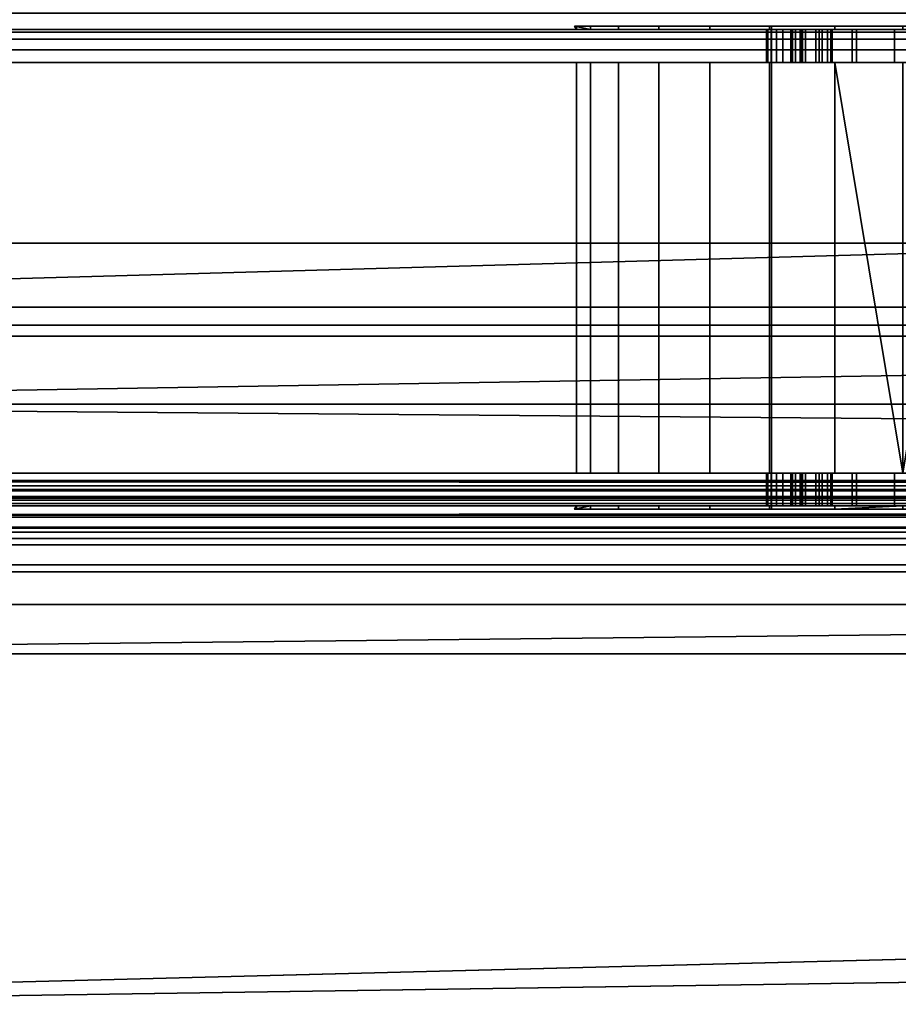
# Model space of a CAD drawing. Header units: millimetres. Extents: x -488 to 6688, y -115 to 115.
# Tile 622 of 656: x 1169 to 1196, y -38 to -8. Entities that reach past the tile are written whole.
import ezdxf

# ---------------------------------------------------------------- set-up
doc = ezdxf.new("R2010")
doc.units = ezdxf.units.MM
doc.layers.add('151', color=7, linetype='Continuous', true_color=0xffffff)

# ---------------------------------------------------------------- blocks, each defined once
blk = doc.blocks.new('UG_SURFACE_002')
at = {"layer": '151', "color": 252, "linetype": 'Continuous', "lineweight": 35}
for points in [[(2037.5, -15, 2194.25), (2037.5, 115, 2194.25), (962.5, 115, 2194.25), (962.5, -15, 2194.25)], [(1112.5, -15, 2044.25), (1112.5, 115, 2044.25), (1887.5, 115, 2044.25), (1887.5, -15, 2044.25)], [(2037.5, -15, 2194.25), (962.5, -15, 2194.25), (1112.5, -15, 2044.25), (1887.5, -15, 2044.25)]]:
    blk.add_3dface(points, dxfattribs=at)
blk = doc.blocks.new('UG_SURFACE_070')
at = {"layer": '151', "color": 7, "linetype": 'Continuous', "lineweight": 35}
for points in [[(1212.586, -8.5, 1153), (1144, -8.5, 1153), (1144, -8.576, 1153.383), (1212.744, -8.576, 1153.383)], [(1212.744, -8.576, 1004.617), (1144, -8.576, 1004.617), (1144, -8.5, 1005), (1212.586, -8.5, 1005)], [(1212.586, -8.5, 1005), (1144, -8.5, 1005), (1192.152, -8.5, 1016.238), (1192.343, -8.5, 1016.2)], [(1144, -8.5, 1005), (1191.881, -8.5, 1016.509), (1191.99, -8.5, 1016.346)], [(1191.99, -8.5, 1016.346), (1192.152, -8.5, 1016.238), (1144, -8.5, 1005)], [(1144, -8.5, 1005), (1191.881, -8.5, 1018.891), (1191.843, -8.5, 1018.7)], [(1191.843, -8.5, 1018.7), (1191.843, -8.5, 1016.7), (1144, -8.5, 1005)], [(1191.843, -8.5, 1016.7), (1191.881, -8.5, 1016.509), (1144, -8.5, 1005)], [(1191.99, -8.5, 1019.054), (1191.881, -8.5, 1018.891), (1144, -8.5, 1005), (1193.536, -8.5, 1030.037)], [(1144, -8.5, 1153), (1190.122, -8.5, 1112.09), (1187.34, -8.5, 1109)], [(1144, -8.5, 1005), (1192.908, -8.5, 1032.601), (1192.94, -8.5, 1031.25)], [(1144, -8.5, 1153), (1186.055, -8.5, 1105.045), (1186.489, -8.5, 1100.91)], [(1193.921, -8.5, 1113.781), (1190.122, -8.5, 1112.09), (1144, -8.5, 1153), (1212.586, -8.5, 1153)], [(1192.94, -8.5, 1031.25), (1193.536, -8.5, 1030.037), (1144, -8.5, 1005)], [(1187.34, -8.5, 1109), (1186.055, -8.5, 1105.045), (1144, -8.5, 1153)], [(1144, -8.5, 1005), (1144, -8.5, 1153), (1193.444, -8.5, 1033.842), (1192.908, -8.5, 1032.601)], [(1186.489, -8.5, 1100.91), (1195.743, -8.5, 1035.14), (1194.451, -8.5, 1034.743), (1144, -8.5, 1153)], [(1194.451, -8.5, 1034.743), (1193.444, -8.5, 1033.842), (1144, -8.5, 1153)], [(1212.744, -8.576, 1153.383), (1144, -8.576, 1153.383), (1144, -8.793, 1153.707), (1212.879, -8.793, 1153.707)], [(1212.879, -8.793, 1004.293), (1144, -8.793, 1004.293), (1144, -8.576, 1004.617), (1212.744, -8.576, 1004.617)], [(1186.489, -8.5, 1100.91), (1186.055, -8.5, 1105.045), (1186, -8.4, 1104)], [(1186, -8.4, 1104), (1186.489, -8.4, 1100.91), (1186.489, -8.5, 1100.91)], [(1186.055, -8.5, 1105.045), (1186.055, -8.4, 1105.045), (1186, -8.4, 1104)], [(1192, -8.4, 1108), (1186, -8.4, 1104), (1186.055, -8.4, 1105.045)], [(1186.489, -8.4, 1100.91), (1186, -8.4, 1104), (1192, -8.4, 1108), (1192, -8.4, 1100)], [(1186.055, -8.4, 1105.045), (1186.055, -8.5, 1105.045), (1187.34, -8.5, 1109), (1187.34, -8.4, 1109)], [(1186.055, -8.4, 1105.045), (1187.34, -8.4, 1109), (1190.122, -8.4, 1112.09), (1192, -8.4, 1108)], [(1188.569, -8.4, 1097.309), (1188.569, -8.5, 1097.309), (1186.489, -8.5, 1100.91), (1186.489, -8.4, 1100.91)], [(1192, -8.4, 1100), (1188.569, -8.4, 1097.309), (1186.489, -8.4, 1100.91)], [(1195.743, -8.5, 1035.14), (1186.489, -8.5, 1100.91), (1188.569, -8.5, 1097.309)], [(1187.34, -8.4, 1109), (1187.34, -8.5, 1109), (1190.122, -8.5, 1112.09), (1190.122, -8.4, 1112.09)], [(1191.933, -8.4, 1094.864), (1191.933, -8.5, 1094.864), (1188.569, -8.5, 1097.309), (1188.569, -8.4, 1097.309)], [(1191.933, -8.4, 1094.864), (1188.569, -8.4, 1097.309), (1192, -8.4, 1100)], [(1188.569, -8.5, 1097.309), (1191.933, -8.5, 1094.864), (1195.743, -8.5, 1035.14)], [(1190.122, -8.4, 1112.09), (1190.122, -8.5, 1112.09), (1193.921, -8.5, 1113.781), (1193.921, -8.4, 1113.781)], [(1192, -8.4, 1108), (1190.122, -8.4, 1112.09), (1193.921, -8.4, 1113.781)], [(1191.881, -9.5, 1016.509), (1191.881, -8.5, 1016.509), (1191.843, -8.5, 1016.7), (1191.843, -9.5, 1016.7)], [(1191.843, -9.5, 1018.7), (1191.843, -9.5, 1016.7), (1191.843, -8.5, 1016.7), (1191.843, -8.5, 1018.7)], [(1191.843, -9.5, 1018.7), (1191.843, -8.5, 1018.7), (1191.881, -8.5, 1018.891), (1191.881, -9.5, 1018.891)], [(1191.99, -9.5, 1016.346), (1191.99, -8.5, 1016.346), (1191.881, -8.5, 1016.509), (1191.881, -9.5, 1016.509)], [(1191.881, -9.5, 1018.891), (1191.881, -8.5, 1018.891), (1191.99, -8.5, 1019.054), (1191.99, -9.5, 1019.054)], [(1196, -8.4, 1094), (1196, -8.5, 1094), (1191.933, -8.5, 1094.864), (1191.933, -8.4, 1094.864)], [(1196, -8.4, 1094), (1191.933, -8.4, 1094.864), (1192, -8.4, 1100)], [(1191.933, -8.5, 1094.864), (1196, -8.5, 1094), (1195.743, -8.5, 1035.14)], [(1193.536, -8.5, 1030.037), (1192.152, -8.5, 1019.162), (1191.99, -8.5, 1019.054)], [(1192.152, -9.5, 1016.238), (1192.152, -8.5, 1016.238), (1191.99, -8.5, 1016.346), (1191.99, -9.5, 1016.346)], [(1191.99, -9.5, 1019.054), (1191.99, -8.5, 1019.054), (1192.152, -8.5, 1019.162), (1192.152, -9.5, 1019.162)], [(1200, -8.4, 1108), (1192, -8.4, 1108), (1193.921, -8.4, 1113.781), (1198.079, -8.4, 1113.781)], [(1192, -8.4, 1100), (1200, -8.4, 1100), (1200.067, -8.4, 1094.864), (1196, -8.4, 1094)], [(1192, -8.4, 1108), (1200, -8.4, 1108), (1200, -23.1, 1108), (1192, -23.1, 1108)], [(1192, -8.4, 1100), (1192, -8.4, 1108), (1192, -23.1, 1108), (1192, -23.1, 1100)], [(1200, -8.4, 1100), (1192, -8.4, 1100), (1192, -23.1, 1100), (1200, -23.1, 1100)], [(1192.152, -8.5, 1019.162), (1193.536, -8.5, 1030.037), (1192.598, -8.5, 1021.77)], [(1192.152, -8.5, 1019.162), (1192.632, -8.5, 1021.447), (1192.732, -8.5, 1021.316)], [(1192.732, -8.5, 1021.316), (1192.873, -8.5, 1021.23), (1192.152, -8.5, 1019.162)], [(1192.598, -8.5, 1021.77), (1192.585, -8.5, 1021.605), (1192.152, -8.5, 1019.162)], [(1192.585, -8.5, 1021.605), (1192.632, -8.5, 1021.447), (1192.152, -8.5, 1019.162)], [(1192.343, -8.5, 1019.2), (1192.152, -8.5, 1019.162), (1192.873, -8.5, 1021.23)], [(1192.343, -9.5, 1016.2), (1192.343, -8.5, 1016.2), (1192.152, -8.5, 1016.238), (1192.152, -9.5, 1016.238)], [(1192.152, -9.5, 1019.162), (1192.152, -8.5, 1019.162), (1192.343, -8.5, 1019.2), (1192.343, -9.5, 1019.2)], [(1192.343, -8.5, 1019.2), (1193.535, -8.5, 1021.162), (1193.697, -8.5, 1021.054), (1193.805, -8.5, 1020.891)], [(1192.343, -8.5, 1019.2), (1193.343, -8.5, 1021.2), (1193.535, -8.5, 1021.162)], [(1193.805, -8.5, 1020.891), (1193.843, -8.5, 1020.7), (1192.343, -8.5, 1019.2)], [(1212.586, -8.5, 1005), (1192.343, -8.5, 1016.2), (1196.343, -8.5, 1016.2)], [(1192.343, -8.5, 1019.2), (1193.035, -8.5, 1021.2), (1193.343, -8.5, 1021.2)], [(1193.843, -8.5, 1020.7), (1193.843, -8.5, 1019.7), (1192.343, -8.5, 1019.2)], [(1192.343, -8.5, 1019.2), (1192.873, -8.5, 1021.23), (1193.035, -8.5, 1021.2)], [(1193.343, -8.5, 1019.2), (1192.343, -8.5, 1019.2), (1193.843, -8.5, 1019.7)], [(1192.343, -9.5, 1016.2), (1196.343, -9.5, 1016.2), (1196.343, -8.5, 1016.2), (1192.343, -8.5, 1016.2)], [(1193.343, -9.5, 1019.2), (1192.343, -9.5, 1019.2), (1192.343, -8.5, 1019.2), (1193.343, -8.5, 1019.2)], [(1192.585, -9.5, 1021.605), (1192.585, -8.5, 1021.605), (1192.598, -8.5, 1021.77), (1192.598, -9.5, 1021.77)], [(1192.632, -9.5, 1021.447), (1192.632, -8.5, 1021.447), (1192.585, -8.5, 1021.605), (1192.585, -9.5, 1021.605)], [(1193.536, -8.5, 1030.037), (1194.585, -8.5, 1029.186), (1192.598, -8.5, 1021.77)], [(1194.585, -9.5, 1029.186), (1192.598, -9.5, 1021.77), (1192.598, -8.5, 1021.77), (1194.585, -8.5, 1029.186)], [(1192.732, -9.5, 1021.316), (1192.732, -8.5, 1021.316), (1192.632, -8.5, 1021.447), (1192.632, -9.5, 1021.447)], [(1192.873, -9.5, 1021.23), (1192.873, -8.5, 1021.23), (1192.732, -8.5, 1021.316), (1192.732, -9.5, 1021.316)], [(1193.035, -9.5, 1021.2), (1193.035, -8.5, 1021.2), (1192.873, -8.5, 1021.23), (1192.873, -9.5, 1021.23)], [(1192.908, -9.5, 1032.601), (1192.908, -8.5, 1032.601), (1193.444, -8.5, 1033.842), (1193.444, -9.5, 1033.842)], [(1192.94, -9.5, 1031.25), (1192.94, -8.5, 1031.25), (1192.908, -8.5, 1032.601), (1192.908, -9.5, 1032.601)], [(1193.536, -9.5, 1030.037), (1193.536, -8.5, 1030.037), (1192.94, -8.5, 1031.25), (1192.94, -9.5, 1031.25)], [(1193.035, -9.5, 1021.2), (1193.343, -9.5, 1021.2), (1193.343, -8.5, 1021.2), (1193.035, -8.5, 1021.2)], [(1193.697, -8.5, 1019.346), (1193.535, -8.5, 1019.238), (1193.343, -8.5, 1019.2), (1193.843, -8.5, 1019.7)], [(1193.343, -9.5, 1019.2), (1193.343, -8.5, 1019.2), (1193.535, -8.5, 1019.238), (1193.535, -9.5, 1019.238)], [(1193.535, -9.5, 1021.162), (1193.535, -8.5, 1021.162), (1193.343, -8.5, 1021.2), (1193.343, -9.5, 1021.2)], [(1193.444, -9.5, 1033.842), (1193.444, -8.5, 1033.842), (1194.451, -8.5, 1034.743), (1194.451, -9.5, 1034.743)], [(1193.535, -9.5, 1019.238), (1193.535, -8.5, 1019.238), (1193.697, -8.5, 1019.346), (1193.697, -9.5, 1019.346)], [(1193.697, -9.5, 1021.054), (1193.697, -8.5, 1021.054), (1193.535, -8.5, 1021.162), (1193.535, -9.5, 1021.162)], [(1194.585, -9.5, 1029.186), (1194.585, -8.5, 1029.186), (1193.536, -8.5, 1030.037), (1193.536, -9.5, 1030.037)], [(1193.843, -8.5, 1019.7), (1193.805, -8.5, 1019.509), (1193.697, -8.5, 1019.346)], [(1193.697, -9.5, 1019.346), (1193.697, -8.5, 1019.346), (1193.805, -8.5, 1019.509), (1193.805, -9.5, 1019.509)], [(1193.805, -9.5, 1020.891), (1193.805, -8.5, 1020.891), (1193.697, -8.5, 1021.054), (1193.697, -9.5, 1021.054)], [(1193.805, -9.5, 1019.509), (1193.805, -8.5, 1019.509), (1193.843, -8.5, 1019.7), (1193.843, -9.5, 1019.7)], [(1193.843, -9.5, 1020.7), (1193.843, -8.5, 1020.7), (1193.805, -8.5, 1020.891), (1193.805, -9.5, 1020.891)], [(1193.843, -9.5, 1020.7), (1193.843, -9.5, 1019.7), (1193.843, -8.5, 1019.7), (1193.843, -8.5, 1020.7)], [(1193.921, -8.4, 1113.781), (1193.921, -8.5, 1113.781), (1198.079, -8.5, 1113.781), (1198.079, -8.4, 1113.781)], [(1212.586, -8.5, 1153), (1198.079, -8.5, 1113.781), (1193.921, -8.5, 1113.781)], [(1194.451, -9.5, 1034.743), (1194.451, -8.5, 1034.743), (1195.743, -8.5, 1035.14), (1195.743, -9.5, 1035.14)], [(1197.083, -8.5, 1034.958), (1195.743, -8.5, 1035.14), (1196, -8.5, 1094), (1200.067, -8.5, 1094.864)], [(1195.743, -9.5, 1035.14), (1195.743, -8.5, 1035.14), (1197.083, -8.5, 1034.958), (1197.083, -9.5, 1034.958)], [(1212.879, -8.793, 1153.707), (1144, -8.793, 1153.707), (1144, -9.117, 1153.924), (1212.968, -9.117, 1153.924)], [(1212.968, -9.117, 1004.076), (1144, -9.117, 1004.076), (1144, -8.793, 1004.293), (1212.879, -8.793, 1004.293)], [(1212.968, -9.117, 1153.924), (1144, -9.117, 1153.924), (1144, -9.5, 1154), (1213, -9.5, 1154)], [(1213, -9.5, 1004), (1144, -9.5, 1004), (1144, -9.117, 1004.076), (1212.968, -9.117, 1004.076)], [(1144, -9.5, 1004), (1213, -9.5, 1004), (1213, -22, 1004), (1144, -22, 1004)], [(1213, -9.5, 1154), (1144, -9.5, 1154), (1144, -22, 1154), (1213, -22, 1154)], [(1212.586, -9.5, 1153), (1144, -9.5, 1153), (1190.122, -9.5, 1112.09), (1193.921, -9.5, 1113.781)], [(1144, -9.5, 1153), (1186.055, -9.5, 1105.045), (1187.34, -9.5, 1109)], [(1144, -9.5, 1153), (1194.451, -9.5, 1034.743), (1188.569, -9.5, 1097.309), (1186.489, -9.5, 1100.91)], [(1187.34, -9.5, 1109), (1190.122, -9.5, 1112.09), (1144, -9.5, 1153)], [(1193.536, -9.5, 1030.037), (1144, -9.5, 1005), (1191.881, -9.5, 1018.891), (1191.99, -9.5, 1019.054)], [(1144, -9.5, 1005), (1191.881, -9.5, 1016.509), (1191.843, -9.5, 1016.7)], [(1191.843, -9.5, 1016.7), (1191.843, -9.5, 1018.7), (1144, -9.5, 1005)], [(1191.843, -9.5, 1018.7), (1191.881, -9.5, 1018.891), (1144, -9.5, 1005)], [(1186.489, -9.5, 1100.91), (1186.055, -9.5, 1105.045), (1144, -9.5, 1153)], [(1144, -9.5, 1005), (1192.152, -9.5, 1016.238), (1191.99, -9.5, 1016.346)], [(1191.99, -9.5, 1016.346), (1191.881, -9.5, 1016.509), (1144, -9.5, 1005)], [(1144, -9.5, 1153), (1193.444, -9.5, 1033.842), (1194.451, -9.5, 1034.743)], [(1144, -9.5, 1005), (1193.536, -9.5, 1030.037), (1192.94, -9.5, 1031.25)], [(1192.343, -9.5, 1016.2), (1192.152, -9.5, 1016.238), (1144, -9.5, 1005), (1212.586, -9.5, 1005)], [(1192.94, -9.5, 1031.25), (1192.908, -9.5, 1032.601), (1144, -9.5, 1005)], [(1192.908, -9.5, 1032.601), (1193.444, -9.5, 1033.842), (1144, -9.5, 1153), (1144, -9.5, 1005)], [(1144, -22, 1005), (1212.586, -22, 1005), (1212.586, -9.5, 1005), (1144, -9.5, 1005)], [(1212.586, -22, 1153), (1144, -22, 1153), (1144, -9.5, 1153), (1212.586, -9.5, 1153)], [(1186.055, -9.5, 1105.045), (1186.055, -22, 1105.045), (1187.34, -22, 1109), (1187.34, -9.5, 1109)], [(1186.489, -9.5, 1100.91), (1186.489, -22, 1100.91), (1186.055, -22, 1105.045), (1186.055, -9.5, 1105.045)], [(1188.569, -9.5, 1097.309), (1188.569, -22, 1097.309), (1186.489, -22, 1100.91), (1186.489, -9.5, 1100.91)], [(1187.34, -9.5, 1109), (1187.34, -22, 1109), (1190.122, -22, 1112.09), (1190.122, -9.5, 1112.09)], [(1194.451, -9.5, 1034.743), (1191.933, -9.5, 1094.864), (1188.569, -9.5, 1097.309)], [(1191.933, -9.5, 1094.864), (1191.933, -22, 1094.864), (1188.569, -22, 1097.309), (1188.569, -9.5, 1097.309)], [(1190.122, -9.5, 1112.09), (1190.122, -22, 1112.09), (1193.921, -22, 1113.781), (1193.921, -9.5, 1113.781)], [(1194.451, -9.5, 1034.743), (1195.743, -9.5, 1035.14), (1196, -9.5, 1094), (1191.933, -9.5, 1094.864)], [(1196, -9.5, 1094), (1196, -22, 1094), (1191.933, -22, 1094.864), (1191.933, -9.5, 1094.864)], [(1191.99, -9.5, 1019.054), (1192.152, -9.5, 1019.162), (1193.536, -9.5, 1030.037)], [(1192.152, -9.5, 1019.162), (1192.585, -9.5, 1021.605), (1192.598, -9.5, 1021.77)], [(1192.598, -9.5, 1021.77), (1193.536, -9.5, 1030.037), (1192.152, -9.5, 1019.162)], [(1192.152, -9.5, 1019.162), (1192.873, -9.5, 1021.23), (1192.732, -9.5, 1021.316)], [(1192.873, -9.5, 1021.23), (1192.152, -9.5, 1019.162), (1192.343, -9.5, 1019.2)], [(1192.152, -9.5, 1019.162), (1192.632, -9.5, 1021.447), (1192.585, -9.5, 1021.605)], [(1192.732, -9.5, 1021.316), (1192.632, -9.5, 1021.447), (1192.152, -9.5, 1019.162)], [(1193.035, -9.5, 1021.2), (1192.343, -9.5, 1019.2), (1193.343, -9.5, 1019.2)], [(1193.035, -9.5, 1021.2), (1192.873, -9.5, 1021.23), (1192.343, -9.5, 1019.2)], [(1212.586, -9.5, 1005), (1196.343, -9.5, 1016.2), (1192.343, -9.5, 1016.2)], [(1192.598, -9.5, 1021.77), (1194.585, -9.5, 1029.186), (1193.536, -9.5, 1030.037)], [(1193.035, -9.5, 1021.2), (1193.343, -9.5, 1019.2), (1193.843, -9.5, 1019.7), (1193.843, -9.5, 1020.7)], [(1193.343, -9.5, 1021.2), (1193.035, -9.5, 1021.2), (1193.843, -9.5, 1020.7)], [(1193.343, -9.5, 1021.2), (1193.843, -9.5, 1020.7), (1193.805, -9.5, 1020.891)], [(1193.805, -9.5, 1020.891), (1193.697, -9.5, 1021.054), (1193.535, -9.5, 1021.162), (1193.343, -9.5, 1021.2)], [(1193.343, -9.5, 1019.2), (1193.535, -9.5, 1019.238), (1193.697, -9.5, 1019.346)], [(1193.697, -9.5, 1019.346), (1193.805, -9.5, 1019.509), (1193.843, -9.5, 1019.7), (1193.343, -9.5, 1019.2)], [(1212.586, -9.5, 1153), (1193.921, -9.5, 1113.781), (1198.079, -9.5, 1113.781)], [(1198.079, -9.5, 1113.781), (1193.921, -9.5, 1113.781), (1196, -22, 1114)], [(1193.921, -9.5, 1113.781), (1193.921, -22, 1113.781), (1196, -22, 1114)], [(1195.743, -9.5, 1035.14), (1197.083, -9.5, 1034.958), (1196, -9.5, 1094)], [(1212.968, -22.383, 1004.076), (1144, -22.383, 1004.076), (1144, -22, 1004), (1213, -22, 1004)], [(1213, -22, 1154), (1144, -22, 1154), (1144, -22.383, 1153.924), (1212.968, -22.383, 1153.924)], [(1212.586, -22, 1005), (1144, -22, 1005), (1192.152, -22, 1016.238), (1192.343, -22, 1016.2)], [(1144, -22, 1005), (1191.881, -22, 1016.509), (1191.99, -22, 1016.346)], [(1191.99, -22, 1016.346), (1192.152, -22, 1016.238), (1144, -22, 1005)], [(1144, -22, 1005), (1191.881, -22, 1018.891), (1191.843, -22, 1018.7)], [(1191.843, -22, 1018.7), (1191.843, -22, 1016.7), (1144, -22, 1005)], [(1191.843, -22, 1016.7), (1191.881, -22, 1016.509), (1144, -22, 1005)], [(1191.99, -22, 1019.054), (1191.881, -22, 1018.891), (1144, -22, 1005), (1193.536, -22, 1030.037)], [(1144, -22, 1153), (1190.122, -22, 1112.09), (1187.34, -22, 1109)], [(1144, -22, 1153), (1212.586, -22, 1153), (1196, -22, 1114), (1193.921, -22, 1113.781)], [(1144, -22, 1005), (1192.908, -22, 1032.601), (1192.94, -22, 1031.25)], [(1144, -22, 1153), (1186.055, -22, 1105.045), (1186.489, -22, 1100.91)], [(1193.921, -22, 1113.781), (1190.122, -22, 1112.09), (1144, -22, 1153)], [(1192.94, -22, 1031.25), (1193.536, -22, 1030.037), (1144, -22, 1005)], [(1187.34, -22, 1109), (1186.055, -22, 1105.045), (1144, -22, 1153)], [(1144, -22, 1005), (1144, -22, 1153), (1193.444, -22, 1033.842), (1192.908, -22, 1032.601)], [(1186.489, -22, 1100.91), (1195.743, -22, 1035.14), (1194.451, -22, 1034.743), (1144, -22, 1153)], [(1194.451, -22, 1034.743), (1193.444, -22, 1033.842), (1144, -22, 1153)], [(1195.743, -22, 1035.14), (1186.489, -22, 1100.91), (1188.569, -22, 1097.309)], [(1188.569, -22, 1097.309), (1191.933, -22, 1094.864), (1195.743, -22, 1035.14)], [(1191.843, -23, 1018.7), (1191.843, -22, 1018.7), (1191.881, -22, 1018.891), (1191.881, -23, 1018.891)], [(1191.843, -22, 1016.7), (1191.843, -22, 1018.7), (1191.843, -23, 1018.7), (1191.843, -23, 1016.7)], [(1191.881, -23, 1016.509), (1191.881, -22, 1016.509), (1191.843, -22, 1016.7), (1191.843, -23, 1016.7)], [(1191.881, -23, 1018.891), (1191.881, -22, 1018.891), (1191.99, -22, 1019.054), (1191.99, -23, 1019.054)], [(1191.99, -23, 1016.346), (1191.99, -22, 1016.346), (1191.881, -22, 1016.509), (1191.881, -23, 1016.509)], [(1191.933, -22, 1094.864), (1196, -22, 1094), (1195.743, -22, 1035.14)], [(1193.536, -22, 1030.037), (1192.152, -22, 1019.162), (1191.99, -22, 1019.054)], [(1191.99, -23, 1019.054), (1191.99, -22, 1019.054), (1192.152, -22, 1019.162), (1192.152, -23, 1019.162)], [(1192.152, -23, 1016.238), (1192.152, -22, 1016.238), (1191.99, -22, 1016.346), (1191.99, -23, 1016.346)], [(1192.152, -22, 1019.162), (1193.536, -22, 1030.037), (1192.598, -22, 1021.77)], [(1192.152, -22, 1019.162), (1192.632, -22, 1021.447), (1192.732, -22, 1021.316)], [(1192.732, -22, 1021.316), (1192.873, -22, 1021.23), (1192.152, -22, 1019.162)], [(1192.598, -22, 1021.77), (1192.585, -22, 1021.605), (1192.152, -22, 1019.162)], [(1192.585, -22, 1021.605), (1192.632, -22, 1021.447), (1192.152, -22, 1019.162)], [(1192.343, -22, 1019.2), (1192.152, -22, 1019.162), (1192.873, -22, 1021.23)], [(1192.152, -23, 1019.162), (1192.152, -22, 1019.162), (1192.343, -22, 1019.2), (1192.343, -23, 1019.2)], [(1192.343, -23, 1016.2), (1192.343, -22, 1016.2), (1192.152, -22, 1016.238), (1192.152, -23, 1016.238)], [(1192.343, -22, 1019.2), (1193.535, -22, 1021.162), (1193.697, -22, 1021.054), (1193.805, -22, 1020.891)], [(1192.343, -22, 1019.2), (1193.343, -22, 1021.2), (1193.535, -22, 1021.162)], [(1193.805, -22, 1020.891), (1193.843, -22, 1020.7), (1192.343, -22, 1019.2)], [(1212.586, -22, 1005), (1192.343, -22, 1016.2), (1196.343, -22, 1016.2)], [(1192.343, -22, 1019.2), (1193.035, -22, 1021.2), (1193.343, -22, 1021.2)], [(1193.843, -22, 1020.7), (1193.843, -22, 1019.7), (1192.343, -22, 1019.2)], [(1192.343, -22, 1019.2), (1192.873, -22, 1021.23), (1193.035, -22, 1021.2)], [(1193.343, -22, 1019.2), (1192.343, -22, 1019.2), (1193.843, -22, 1019.7)], [(1192.343, -22, 1019.2), (1193.343, -22, 1019.2), (1193.343, -23, 1019.2), (1192.343, -23, 1019.2)], [(1196.343, -22, 1016.2), (1192.343, -22, 1016.2), (1192.343, -23, 1016.2), (1196.343, -23, 1016.2)], [(1192.585, -23, 1021.605), (1192.585, -22, 1021.605), (1192.598, -22, 1021.77), (1192.598, -23, 1021.77)], [(1192.632, -23, 1021.447), (1192.632, -22, 1021.447), (1192.585, -22, 1021.605), (1192.585, -23, 1021.605)], [(1193.536, -22, 1030.037), (1194.585, -22, 1029.186), (1192.598, -22, 1021.77)], [(1192.598, -22, 1021.77), (1194.585, -22, 1029.186), (1194.585, -23, 1029.186), (1192.598, -23, 1021.77)], [(1192.732, -23, 1021.316), (1192.732, -22, 1021.316), (1192.632, -22, 1021.447), (1192.632, -23, 1021.447)], [(1192.873, -23, 1021.23), (1192.873, -22, 1021.23), (1192.732, -22, 1021.316), (1192.732, -23, 1021.316)], [(1193.035, -23, 1021.2), (1193.035, -22, 1021.2), (1192.873, -22, 1021.23), (1192.873, -23, 1021.23)], [(1192.908, -23, 1032.601), (1192.908, -22, 1032.601), (1193.444, -22, 1033.842), (1193.444, -23, 1033.842)], [(1192.94, -23, 1031.25), (1192.94, -22, 1031.25), (1192.908, -22, 1032.601), (1192.908, -23, 1032.601)], [(1193.536, -23, 1030.037), (1193.536, -22, 1030.037), (1192.94, -22, 1031.25), (1192.94, -23, 1031.25)], [(1193.343, -22, 1021.2), (1193.035, -22, 1021.2), (1193.035, -23, 1021.2), (1193.343, -23, 1021.2)], [(1193.697, -22, 1019.346), (1193.535, -22, 1019.238), (1193.343, -22, 1019.2), (1193.843, -22, 1019.7)], [(1193.535, -23, 1021.162), (1193.535, -22, 1021.162), (1193.343, -22, 1021.2), (1193.343, -23, 1021.2)], [(1193.343, -23, 1019.2), (1193.343, -22, 1019.2), (1193.535, -22, 1019.238), (1193.535, -23, 1019.238)], [(1193.444, -23, 1033.842), (1193.444, -22, 1033.842), (1194.451, -22, 1034.743), (1194.451, -23, 1034.743)], [(1193.697, -23, 1021.054), (1193.697, -22, 1021.054), (1193.535, -22, 1021.162), (1193.535, -23, 1021.162)], [(1193.535, -23, 1019.238), (1193.535, -22, 1019.238), (1193.697, -22, 1019.346), (1193.697, -23, 1019.346)], [(1194.585, -23, 1029.186), (1194.585, -22, 1029.186), (1193.536, -22, 1030.037), (1193.536, -23, 1030.037)], [(1193.843, -22, 1019.7), (1193.805, -22, 1019.509), (1193.697, -22, 1019.346)], [(1193.805, -23, 1020.891), (1193.805, -22, 1020.891), (1193.697, -22, 1021.054), (1193.697, -23, 1021.054)], [(1193.697, -23, 1019.346), (1193.697, -22, 1019.346), (1193.805, -22, 1019.509), (1193.805, -23, 1019.509)], [(1193.843, -23, 1020.7), (1193.843, -22, 1020.7), (1193.805, -22, 1020.891), (1193.805, -23, 1020.891)], [(1193.805, -23, 1019.509), (1193.805, -22, 1019.509), (1193.843, -22, 1019.7), (1193.843, -23, 1019.7)], [(1193.843, -22, 1019.7), (1193.843, -22, 1020.7), (1193.843, -23, 1020.7), (1193.843, -23, 1019.7)], [(1194.451, -23, 1034.743), (1194.451, -22, 1034.743), (1195.743, -22, 1035.14), (1195.743, -23, 1035.14)], [(1197.083, -22, 1034.958), (1195.743, -22, 1035.14), (1196, -22, 1094), (1200.067, -22, 1094.864)], [(1195.743, -23, 1035.14), (1195.743, -22, 1035.14), (1197.083, -22, 1034.958), (1197.083, -23, 1034.958)], [(1212.879, -22.707, 1004.293), (1144, -22.707, 1004.293), (1144, -22.383, 1004.076), (1212.968, -22.383, 1004.076)], [(1212.968, -22.383, 1153.924), (1144, -22.383, 1153.924), (1144, -22.707, 1153.707), (1212.879, -22.707, 1153.707)], [(1212.744, -22.924, 1004.617), (1144, -22.924, 1004.617), (1144, -22.707, 1004.293), (1212.879, -22.707, 1004.293)], [(1212.879, -22.707, 1153.707), (1144, -22.707, 1153.707), (1144, -22.924, 1153.383), (1212.744, -22.924, 1153.383)], [(1212.586, -23, 1005), (1144, -23, 1005), (1144, -22.924, 1004.617), (1212.744, -22.924, 1004.617)], [(1212.744, -22.924, 1153.383), (1144, -22.924, 1153.383), (1144, -23, 1153), (1212.586, -23, 1153)], [(1212.586, -23, 1153), (1144, -23, 1153), (1193.921, -23, 1113.781), (1196, -23, 1114)], [(1144, -23, 1153), (1190.122, -23, 1112.09), (1193.921, -23, 1113.781)], [(1144, -23, 1153), (1186.055, -23, 1105.045), (1187.34, -23, 1109)], [(1144, -23, 1153), (1194.451, -23, 1034.743), (1188.569, -23, 1097.309), (1186.489, -23, 1100.91)], [(1187.34, -23, 1109), (1190.122, -23, 1112.09), (1144, -23, 1153)], [(1193.536, -23, 1030.037), (1144, -23, 1005), (1191.881, -23, 1018.891), (1191.99, -23, 1019.054)], [(1144, -23, 1005), (1191.881, -23, 1016.509), (1191.843, -23, 1016.7)], [(1191.843, -23, 1016.7), (1191.843, -23, 1018.7), (1144, -23, 1005)], [(1191.843, -23, 1018.7), (1191.881, -23, 1018.891), (1144, -23, 1005)], [(1186.489, -23, 1100.91), (1186.055, -23, 1105.045), (1144, -23, 1153)], [(1144, -23, 1005), (1192.152, -23, 1016.238), (1191.99, -23, 1016.346)], [(1191.99, -23, 1016.346), (1191.881, -23, 1016.509), (1144, -23, 1005)], [(1144, -23, 1153), (1193.444, -23, 1033.842), (1194.451, -23, 1034.743)], [(1144, -23, 1005), (1193.536, -23, 1030.037), (1192.94, -23, 1031.25)], [(1192.343, -23, 1016.2), (1192.152, -23, 1016.238), (1144, -23, 1005), (1212.586, -23, 1005)], [(1192.94, -23, 1031.25), (1192.908, -23, 1032.601), (1144, -23, 1005)], [(1192.908, -23, 1032.601), (1193.444, -23, 1033.842), (1144, -23, 1153), (1144, -23, 1005)], [(1186.489, -23, 1100.91), (1186.489, -23.1, 1100.91), (1186, -23.1, 1104)], [(1186, -23.1, 1104), (1186.055, -23, 1105.045), (1186.489, -23, 1100.91)], [(1186, -23.1, 1104), (1186.055, -23.1, 1105.045), (1186.055, -23, 1105.045)], [(1186.055, -23, 1105.045), (1186.055, -23.1, 1105.045), (1187.34, -23.1, 1109), (1187.34, -23, 1109)], [(1188.569, -23, 1097.309), (1188.569, -23.1, 1097.309), (1186.489, -23.1, 1100.91), (1186.489, -23, 1100.91)], [(1187.34, -23, 1109), (1187.34, -23.1, 1109), (1190.122, -23.1, 1112.09), (1190.122, -23, 1112.09)], [(1191.933, -23, 1094.864), (1191.933, -23.1, 1094.864), (1188.569, -23.1, 1097.309), (1188.569, -23, 1097.309)], [(1194.451, -23, 1034.743), (1191.933, -23, 1094.864), (1188.569, -23, 1097.309)], [(1190.122, -23, 1112.09), (1190.122, -23.1, 1112.09), (1193.921, -23.1, 1113.781), (1193.921, -23, 1113.781)], [(1196, -23, 1094), (1196, -23.1, 1094), (1191.933, -23.1, 1094.864), (1191.933, -23, 1094.864)], [(1194.451, -23, 1034.743), (1195.743, -23, 1035.14), (1196, -23, 1094), (1191.933, -23, 1094.864)], [(1191.99, -23, 1019.054), (1192.152, -23, 1019.162), (1193.536, -23, 1030.037)], [(1192.152, -23, 1019.162), (1192.585, -23, 1021.605), (1192.598, -23, 1021.77)], [(1192.598, -23, 1021.77), (1193.536, -23, 1030.037), (1192.152, -23, 1019.162)], [(1192.152, -23, 1019.162), (1192.873, -23, 1021.23), (1192.732, -23, 1021.316)], [(1192.873, -23, 1021.23), (1192.152, -23, 1019.162), (1192.343, -23, 1019.2)], [(1192.152, -23, 1019.162), (1192.632, -23, 1021.447), (1192.585, -23, 1021.605)], [(1192.732, -23, 1021.316), (1192.632, -23, 1021.447), (1192.152, -23, 1019.162)], [(1193.035, -23, 1021.2), (1192.343, -23, 1019.2), (1193.343, -23, 1019.2)], [(1193.035, -23, 1021.2), (1192.873, -23, 1021.23), (1192.343, -23, 1019.2)], [(1212.586, -23, 1005), (1196.343, -23, 1016.2), (1192.343, -23, 1016.2)], [(1192.598, -23, 1021.77), (1194.585, -23, 1029.186), (1193.536, -23, 1030.037)], [(1193.035, -23, 1021.2), (1193.343, -23, 1019.2), (1193.843, -23, 1019.7), (1193.843, -23, 1020.7)], [(1193.343, -23, 1021.2), (1193.035, -23, 1021.2), (1193.843, -23, 1020.7)], [(1193.343, -23, 1021.2), (1193.843, -23, 1020.7), (1193.805, -23, 1020.891)], [(1193.805, -23, 1020.891), (1193.697, -23, 1021.054), (1193.535, -23, 1021.162), (1193.343, -23, 1021.2)], [(1193.343, -23, 1019.2), (1193.535, -23, 1019.238), (1193.697, -23, 1019.346)], [(1193.697, -23, 1019.346), (1193.805, -23, 1019.509), (1193.843, -23, 1019.7), (1193.343, -23, 1019.2)], [(1196, -23, 1114), (1193.921, -23.1, 1113.781), (1198.079, -23.1, 1113.781)], [(1196, -23, 1114), (1193.921, -23, 1113.781), (1193.921, -23.1, 1113.781)], [(1195.743, -23, 1035.14), (1197.083, -23, 1034.958), (1196, -23, 1094)], [(1192, -23.1, 1100), (1192, -23.1, 1108), (1186, -23.1, 1104), (1186.489, -23.1, 1100.91)], [(1186.055, -23.1, 1105.045), (1186, -23.1, 1104), (1192, -23.1, 1108)], [(1192, -23.1, 1108), (1190.122, -23.1, 1112.09), (1187.34, -23.1, 1109), (1186.055, -23.1, 1105.045)], [(1186.489, -23.1, 1100.91), (1188.569, -23.1, 1097.309), (1192, -23.1, 1100)], [(1192, -23.1, 1100), (1188.569, -23.1, 1097.309), (1191.933, -23.1, 1094.864)], [(1193.921, -23.1, 1113.781), (1190.122, -23.1, 1112.09), (1192, -23.1, 1108)], [(1200, -23.1, 1100), (1192, -23.1, 1100), (1191.933, -23.1, 1094.864), (1196, -23.1, 1094)], [(1192, -23.1, 1108), (1200, -23.1, 1108), (1198.079, -23.1, 1113.781), (1193.921, -23.1, 1113.781)]]:
    blk.add_3dface(points, dxfattribs=at)
blk = doc.blocks.new('UG_SURFACE_071')
at = {"layer": '151', "color": 35, "linetype": 'Continuous', "lineweight": 35}
for points in [[(1143.5, -19.9, 2017), (1856.5, -19.9, 2017), (1856.5, -8, 2017)], [(1143.5, -8, 2017), (1143.5, -19.9, 2017), (1856.5, -8, 2017)], [(1856.5, -8), (1856.5, -19.9), (1143.5, -19.9), (1143.5, -8)], [(1129.5, -38.5), (1856.5, -19.9), (1858.5, -19.9), (1858.5, -27.5)], [(1141.5, -27.5), (1856.5, -19.9), (1129.5, -38.5)], [(1143.5, -19.9, 2017), (1141.5, -19.9, 2017), (1141.5, -26, 2017), (1858.5, -26, 2017)], [(1143.5, -19.9), (1856.5, -19.9), (1141.5, -27.5)], [(1856.5, -19.9, 2017), (1143.5, -19.9, 2017), (1858.5, -26, 2017)], [(1141.5, -26, 2030), (1858.5, -26, 2030), (1858.5, -26, 2017), (1141.5, -26, 2017)], [(1858.5, -27.5, 2030), (1858.5, -26, 2030), (1141.5, -26, 2030), (1141.5, -27.5, 2030)], [(1870.5, -38.5), (1129.5, -38.5), (1858.5, -27.5)], [(1131.5, -40.5, 2030), (1858.5, -27.5, 2030), (1141.5, -27.5, 2030)], [(1858.5, -27.5, 2030), (1131.5, -40.5, 2030), (1868.5, -40.5, 2030)]]:
    blk.add_3dface(points, dxfattribs=at)
blk = doc.blocks.new('UG_SURFACE_113')
at = {"layer": '151', "color": 252, "linetype": 'Continuous', "lineweight": 35}
for points in [[(1153, 3.014, -9.75), (1138, 3.014, -9.75), (1138, -16.953, -9.75), (1862, -16.953, -9.75)], [(1153, 3.014, -10.75), (1847, 3.014, -10.75), (1138, -16.953, -10.75)], [(1847, 3.014, -10.75), (1862, 3.014, -10.75), (1862, -16.953, -10.75), (1138, -16.953, -10.75)], [(1847, 3.014, -9.75), (1153, 3.014, -9.75), (1862, -16.953, -9.75)], [(1138, -17.835, -9.906), (1862, -17.835, -9.906), (1862, -16.953, -9.75), (1138, -16.953, -9.75)], [(1138, -16.953, -10.75), (1862, -16.953, -10.75), (1862, -17.493, -10.845), (1138, -17.493, -10.845)], [(1138, -17.493, -10.845), (1862, -17.493, -10.845), (1862, -23.644, -13.084), (1138, -23.644, -13.084)], [(1138, -23.986, -12.144), (1862, -23.986, -12.144), (1862, -17.835, -9.906), (1138, -17.835, -9.906)], [(1862, -23.644, -13.084), (1862, -23.986, -12.144), (1138, -23.986, -12.144), (1138, -23.644, -13.084)]]:
    blk.add_3dface(points, dxfattribs=at)
blk = doc.blocks.new('UG_SURFACE_129')
at = {"layer": '151', "color": 252, "linetype": 'Continuous', "lineweight": 35}
for points in [[(1135.8, -22.22, 2021.45), (1864.2, -22.22, 2021.45), (1864.2, 12.92, 2021.45), (1135.8, 12.92, 2021.45)], [(1137, -22.22, 2020.25), (1137, 12.92, 2020.25), (1863, 12.92, 2020.25), (1863, -22.22, 2020.25)], [(1097, -15, 2060.25), (1903, -15, 2060.25), (1901.8, -15, 2059.05), (1098.2, -15, 2059.05)], [(1097, -15, 2060.25), (1097, -22.22, 2060.25), (1903, -22.22, 2060.25), (1903, -15, 2060.25)], [(1098.2, -15, 2059.05), (1901.8, -15, 2059.05), (1901.8, -22.22, 2059.05), (1098.2, -22.22, 2059.05)], [(1902.947, -22.762, 2060.197), (1097, -22.22, 2060.25), (1097.053, -22.762, 2060.197)], [(1902.947, -22.762, 2060.197), (1903, -22.22, 2060.25), (1097, -22.22, 2060.25)], [(1098.23, -22.528, 2059.02), (1098.2, -22.22, 2059.05), (1901.8, -22.22, 2059.05)], [(1098.23, -22.528, 2059.02), (1901.8, -22.22, 2059.05), (1901.77, -22.528, 2059.02)], [(1864.23, -22.528, 2021.48), (1135.8, -22.22, 2021.45), (1135.77, -22.528, 2021.48)], [(1864.23, -22.528, 2021.48), (1864.2, -22.22, 2021.45), (1135.8, -22.22, 2021.45)], [(1136.947, -22.762, 2020.303), (1863, -22.22, 2020.25), (1863.053, -22.762, 2020.303)], [(1136.947, -22.762, 2020.303), (1137, -22.22, 2020.25), (1863, -22.22, 2020.25)], [(1097.053, -22.762, 2060.197), (1097.212, -23.284, 2060.038), (1902.788, -23.284, 2060.038), (1902.947, -22.762, 2060.197)], [(1901.77, -22.528, 2059.02), (1901.68, -22.825, 2058.93), (1098.32, -22.825, 2058.93), (1098.23, -22.528, 2059.02)], [(1135.77, -22.528, 2021.48), (1135.68, -22.825, 2021.57), (1864.32, -22.825, 2021.57)], [(1135.77, -22.528, 2021.48), (1864.32, -22.825, 2021.57), (1864.23, -22.528, 2021.48)], [(1863.053, -22.762, 2020.303), (1136.788, -23.284, 2020.462), (1136.947, -22.762, 2020.303)], [(1863.053, -22.762, 2020.303), (1863.212, -23.284, 2020.462), (1136.788, -23.284, 2020.462)], [(1901.337, -23.337, 2058.587), (1098.663, -23.337, 2058.587), (1098.32, -22.825, 2058.93), (1901.68, -22.825, 2058.93)], [(1864.32, -22.825, 2021.57), (1135.68, -22.825, 2021.57), (1135.337, -23.337, 2021.913), (1864.663, -23.337, 2021.913)], [(1902.788, -23.284, 2060.038), (1097.212, -23.284, 2060.038), (1097.814, -24.186, 2059.436), (1902.186, -24.186, 2059.436)], [(1900.825, -23.68, 2058.075), (1099.175, -23.68, 2058.075), (1098.663, -23.337, 2058.587), (1901.337, -23.337, 2058.587)], [(1864.663, -23.337, 2021.913), (1135.337, -23.337, 2021.913), (1134.825, -23.68, 2022.425), (1865.175, -23.68, 2022.425)], [(1863.814, -24.186, 2021.064), (1136.186, -24.186, 2021.064), (1136.788, -23.284, 2020.462), (1863.212, -23.284, 2020.462)], [(1900.22, -23.8, 2057.47), (1099.78, -23.8, 2057.47), (1099.175, -23.68, 2058.075), (1900.825, -23.68, 2058.075)], [(1099.78, -23.8, 2057.47), (1900.22, -23.8, 2057.47), (1865.78, -23.8, 2023.03), (1134.22, -23.8, 2023.03)], [(1865.175, -23.68, 2022.425), (1134.825, -23.68, 2022.425), (1134.22, -23.8, 2023.03), (1865.78, -23.8, 2023.03)], [(1902.186, -24.186, 2059.436), (1097.814, -24.186, 2059.436), (1098.716, -24.788, 2058.534), (1901.284, -24.788, 2058.534)], [(1864.716, -24.788, 2021.966), (1135.284, -24.788, 2021.966), (1136.186, -24.186, 2021.064), (1863.814, -24.186, 2021.064)], [(1901.284, -24.788, 2058.534), (1098.716, -24.788, 2058.534), (1099.78, -25, 2057.47), (1900.22, -25, 2057.47)], [(1865.78, -25, 2023.03), (1134.22, -25, 2023.03), (1135.284, -24.788, 2021.966), (1864.716, -24.788, 2021.966)], [(1099.78, -25, 2057.47), (1134.22, -25, 2023.03), (1865.78, -25, 2023.03), (1900.22, -25, 2057.47)]]:
    blk.add_3dface(points, dxfattribs=at)

msp = doc.modelspace()

# ---------------------------------------------------------------- linework, layer by layer
at = {"layer": '151', "color": 251, "linetype": 'Continuous', "lineweight": -3, "true_color": 0x636466}
for p, q in [((1212.586, -8.5, 1005), (1144, -8.5, 1005)), ((1144, -8.5, 1153), (1212.586, -8.5, 1153)), ((1212.586, -8.5, 1005), (1144, -8.5, 1005)), ((1191.843, -8.5, 1018.7), (1191.843, -8.5, 1016.7)), ((1191.843, -9.5, 1016.7), (1191.843, -8.5, 1016.7)), ((1191.843, -9.5, 1018.7), (1191.843, -8.5, 1018.7)), ((1192, -8.4, 1100), (1192, -8.4, 1108)), ((1200, -8.4, 1100), (1192, -8.4, 1100)), ((1192, -8.4, 1108), (1200, -8.4, 1108)), ((1192, -23.1, 1100), (1192, -8.4, 1100)), ((1192, -23.1, 1108), (1192, -8.4, 1108)), ((1192.343, -9.5, 1016.2), (1192.343, -8.5, 1016.2)), ((1192.343, -8.5, 1016.2), (1196.343, -8.5, 1016.2)), ((1192.343, -9.5, 1019.2), (1192.343, -8.5, 1019.2)), ((1193.343, -8.5, 1019.2), (1192.343, -8.5, 1019.2)), ((1194.585, -8.5, 1029.186), (1192.598, -8.5, 1021.77)), ((1192.598, -9.5, 1021.77), (1192.598, -8.5, 1021.77)), ((1193.035, -8.5, 1021.2), (1193.343, -8.5, 1021.2)), ((1193.035, -9.5, 1021.2), (1193.035, -8.5, 1021.2)), ((1193.343, -9.5, 1021.2), (1193.343, -8.5, 1021.2)), ((1193.343, -9.5, 1019.2), (1193.343, -8.5, 1019.2)), ((1193.843, -8.5, 1020.7), (1193.843, -8.5, 1019.7)), ((1193.843, -9.5, 1019.7), (1193.843, -8.5, 1019.7)), ((1193.843, -9.5, 1020.7), (1193.843, -8.5, 1020.7)), ((1194.585, -9.5, 1029.186), (1194.585, -8.5, 1029.186)), ((1212.586, -9.5, 1005), (1144, -9.5, 1005)), ((1213, -9.5, 1154), (1144, -9.5, 1154)), ((1144, -9.5, 1004), (1213, -9.5, 1004)), ((1212.586, -9.5, 1153), (1144, -9.5, 1153)), ((1191.843, -9.5, 1018.7), (1191.843, -9.5, 1016.7)), ((1193.343, -9.5, 1019.2), (1192.343, -9.5, 1019.2)), ((1192.343, -9.5, 1016.2), (1196.343, -9.5, 1016.2)), ((1194.585, -9.5, 1029.186), (1192.598, -9.5, 1021.77)), ((1193.035, -9.5, 1021.2), (1193.343, -9.5, 1021.2)), ((1193.843, -9.5, 1020.7), (1193.843, -9.5, 1019.7)), ((962.5, -15, 2194.25), (2037.5, -15, 2194.25)), ((1903, -15, 2060.25), (1097, -15, 2060.25)), ((1901.8, -15, 2059.05), (1098.2, -15, 2059.05)), ((1887.5, -15, 2044.25), (1112.5, -15, 2044.25)), ((1887.5, -15, 2044.25), (1112.5, -15, 2044.25)), ((1862, -16.953, -9.75), (1138, -16.953, -9.75)), ((1862, -16.953, -10.75), (1138, -16.953, -10.75)), ((1862, -17.493, -10.845), (1138, -17.493, -10.845)), ((1862, -17.835, -9.906), (1138, -17.835, -9.906)), ((1212.586, -22, 1153), (1144, -22, 1153)), ((1212.586, -22, 1005), (1144, -22, 1005)), ((1144, -22, 1154), (1213, -22, 1154)), ((1213, -22, 1004), (1144, -22, 1004)), ((1191.843, -23, 1018.7), (1191.843, -22, 1018.7)), ((1191.843, -22, 1016.7), (1191.843, -22, 1018.7)), ((1191.843, -23, 1016.7), (1191.843, -22, 1016.7)), ((1192.343, -23, 1016.2), (1192.343, -22, 1016.2)), ((1196.343, -22, 1016.2), (1192.343, -22, 1016.2)), ((1192.343, -22, 1019.2), (1193.343, -22, 1019.2)), ((1192.343, -23, 1019.2), (1192.343, -22, 1019.2)), ((1192.598, -22, 1021.77), (1194.585, -22, 1029.186)), ((1192.598, -23, 1021.77), (1192.598, -22, 1021.77)), ((1193.035, -23, 1021.2), (1193.035, -22, 1021.2)), ((1193.343, -22, 1021.2), (1193.035, -22, 1021.2)), ((1193.343, -23, 1021.2), (1193.343, -22, 1021.2)), ((1193.343, -23, 1019.2), (1193.343, -22, 1019.2)), ((1193.843, -22, 1019.7), (1193.843, -22, 1020.7)), ((1193.843, -23, 1019.7), (1193.843, -22, 1019.7)), ((1193.843, -23, 1020.7), (1193.843, -22, 1020.7)), ((1194.585, -23, 1029.186), (1194.585, -22, 1029.186)), ((1903, -22.22, 2060.25), (1097, -22.22, 2060.25)), ((1901.8, -22.22, 2059.05), (1098.2, -22.22, 2059.05)), ((1864.2, -22.22, 2021.45), (1135.8, -22.22, 2021.45)), ((1863, -22.22, 2020.25), (1137, -22.22, 2020.25)), ((1144, -23, 1005), (1212.586, -23, 1005)), ((1212.586, -23, 1153), (1144, -23, 1153)), ((1191.843, -23, 1016.7), (1191.843, -23, 1018.7)), ((1192.343, -23, 1019.2), (1193.343, -23, 1019.2)), ((1196.343, -23, 1016.2), (1192.343, -23, 1016.2)), ((1192.598, -23, 1021.77), (1194.585, -23, 1029.186)), ((1193.343, -23, 1021.2), (1193.035, -23, 1021.2)), ((1193.843, -23, 1019.7), (1193.843, -23, 1020.7)), ((1192, -23.1, 1100), (1192, -23.1, 1108)), ((1192, -23.1, 1108), (1200, -23.1, 1108)), ((1200, -23.1, 1100), (1192, -23.1, 1100)), ((1862, -23.644, -13.084), (1138, -23.644, -13.084)), ((1900.22, -23.8, 2057.47), (1099.78, -23.8, 2057.47)), ((1865.78, -23.8, 2023.03), (1134.22, -23.8, 2023.03)), ((1862, -23.986, -12.144), (1138, -23.986, -12.144)), ((1900.22, -25, 2057.47), (1099.78, -25, 2057.47)), ((1865.78, -25, 2023.03), (1134.22, -25, 2023.03)), ((1858.5, -26, 2017), (1141.5, -26, 2017)), ((1858.5, -26, 2030), (1141.5, -26, 2030))]:
    msp.add_line(p, q, dxfattribs=at)
at = {"layer": '151', "color": 251, "linetype": 'Continuous', "lineweight": -3, "true_color": 0x636466, "extrusion": (0, -1, 0)}
for centre in [(1196, 1104, 8.4), (1196, 1104, 22), (1196, 1104, 23), (1196, 1104, 23.1)]:
    msp.add_circle(centre, 10, dxfattribs=at)
at = {"layer": '151', "color": 251, "linetype": 'Continuous', "lineweight": -3, "true_color": 0x636466, "extrusion": (0, 1, 0)}
for centre in [(-1196, 1104, -8.5), (-1196, 1104, -9.5)]:
    msp.add_circle(centre, 10, dxfattribs=at)
at = {"layer": '151', "color": 251, "linetype": 'Continuous', "lineweight": -3, "true_color": 0x636466, "extrusion": (0, -1, 0)}
for centre, radius, start, end in [((1192.343, 1018.7, 8.5), 0.5, 90, 180), ((1192.343, 1016.7, 8.5), 0.5, 180, 270), ((1193.035, 1021.653, 8.5), 0.453, 165, 270), ((1196, 1032, 8.5), 3.15, 306.0319, 243.312), ((1192.343, 1018.7, 9.5), 0.5, 90, 180), ((1192.343, 1016.7, 9.5), 0.5, 180, 270), ((1193.035, 1021.653, 9.5), 0.453, 165, 270), ((1196, 1032, 9.5), 3.15, 306.0319, 243.312), ((1193.343, 1019.7, 22), 0.5, 270, 0), ((1193.343, 1020.7, 22), 0.5, 0, 90), ((1193.343, 1019.7, 23), 0.5, 270, 0), ((1193.343, 1020.7, 23), 0.5, 0, 90)]:
    msp.add_arc(centre, radius, start, end, dxfattribs=at)
at = {"layer": '151', "color": 251, "linetype": 'Continuous', "lineweight": -3, "true_color": 0x636466, "extrusion": (0, 1, 0)}
for centre, radius, start, end in [((-1193.343, 1020.7, -8.5), 0.5, 90, 180), ((-1193.343, 1019.7, -8.5), 0.5, 180, 270), ((-1193.343, 1020.7, -9.5), 0.5, 90, 180), ((-1193.343, 1019.7, -9.5), 0.5, 180, 270), ((-1192.343, 1018.7, -22), 0.5, 0, 90), ((-1192.343, 1016.7, -22), 0.5, 270, 0), ((-1193.035, 1021.653, -22), 0.453, 270, 15), ((-1196, 1032, -22), 3.15, 296.688, 233.9681), ((-1192.343, 1018.7, -23), 0.5, 0, 90), ((-1192.343, 1016.7, -23), 0.5, 270, 0), ((-1193.035, 1021.653, -23), 0.453, 270, 15), ((-1196, 1032, -23), 3.15, 296.688, 233.9681)]:
    msp.add_arc(centre, radius, start, end, dxfattribs=at)

# ---------------------------------------------------------------- block references
at = {"layer": '151', "color": 251, "linetype": 'Continuous', "lineweight": -3, "true_color": 0x636466}
for name in ['UG_SURFACE_002', 'UG_SURFACE_129', 'UG_SURFACE_113', 'UG_SURFACE_071', 'UG_SURFACE_070']:
    msp.add_blockref(name, (0, 0), dxfattribs=at)

doc.saveas('drawing.dxf')
